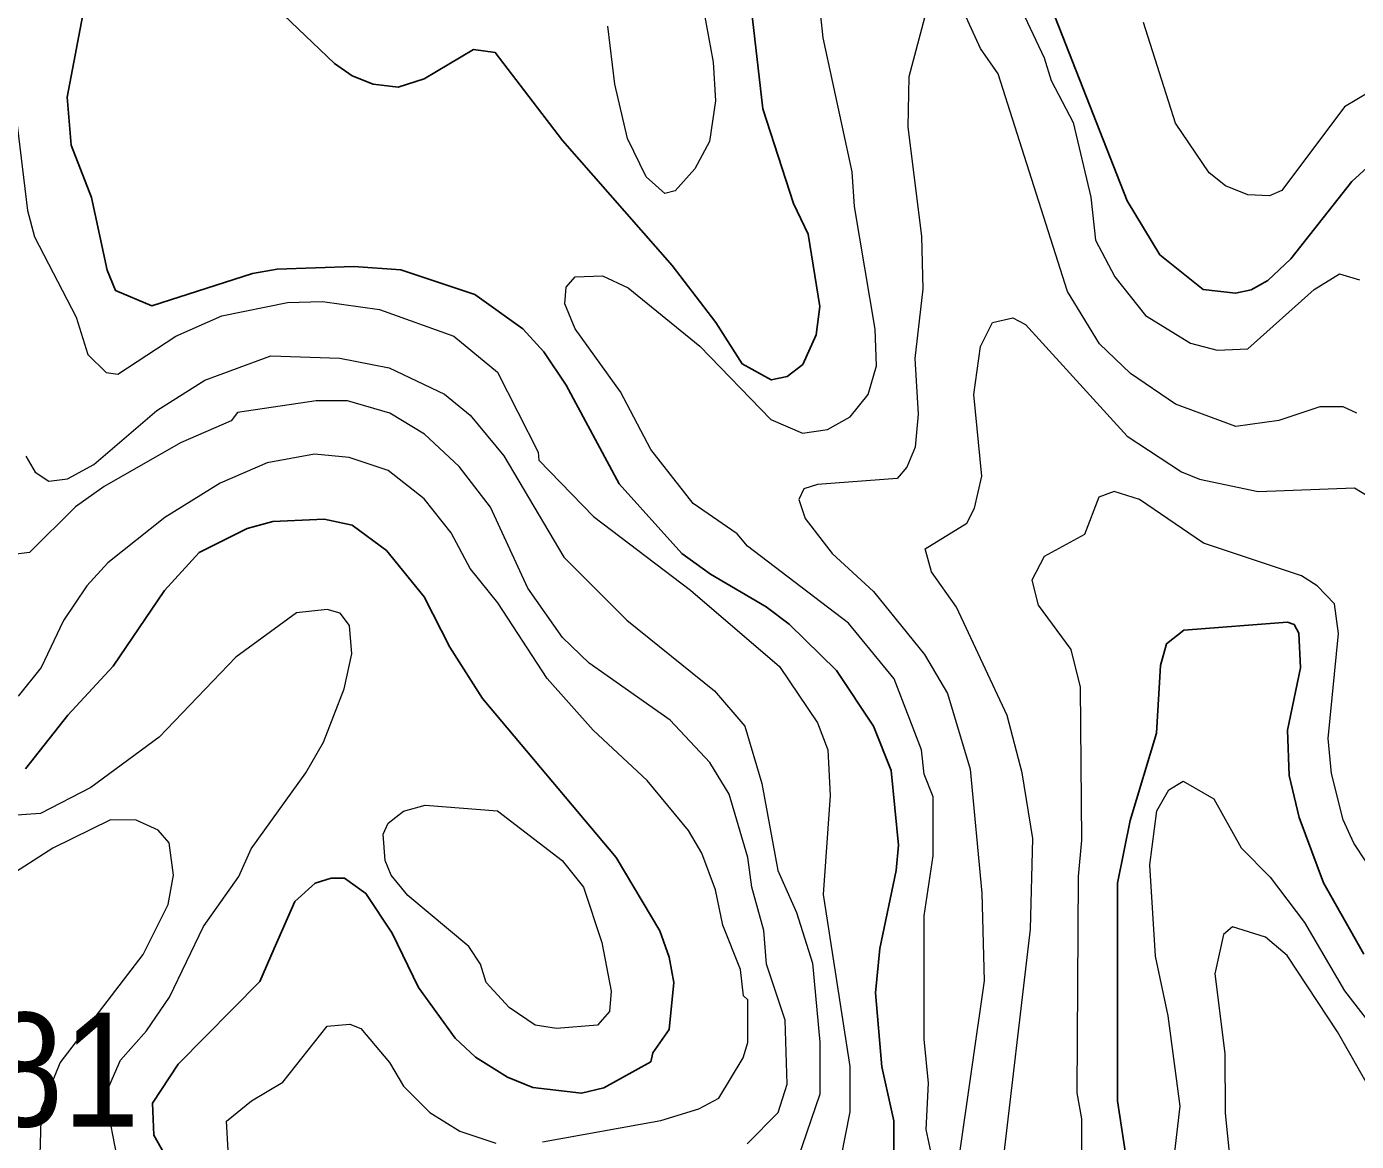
# Model space of a CAD drawing. Extents: x 673.3 to 698.5, y 6984.3 to 7012.3.
# Drawn here: x 677.641 to 678.576, y 6992.571 to 6993.355 of the extents above; entities that cross this region are included whole.
import ezdxf

# ---------------------------------------------------------------- set-up
doc = ezdxf.new("R2010")
doc.units = 0
doc.header["$LTSCALE"] = 0.032
doc.layers.add('1', color=7, linetype='Continuous', lineweight=25)
doc.layers.add('2', color=7, linetype='Continuous', lineweight=13)
doc.layers.add('21', color=7, linetype='Continuous')

msp = doc.modelspace()

# ---------------------------------------------------------------- linework, layer by layer
at = {"layer": '1'}
for points in [[(678.1429, 6993.4381), (678.1591, 6993.297), (678.1805, 6993.2304), (678.1909, 6993.2088), (678.199, 6993.158), (678.1965, 6993.1381), (678.1871, 6993.1172), (678.1762, 6993.1087), (678.1649, 6993.1063), (678.1445, 6993.1176), (678.1259, 6993.1467), (678.0954, 6993.1869), (678.0182, 6993.2747), (677.9709, 6993.3365), (677.9556, 6993.3388), (677.9208, 6993.3181), (677.9026, 6993.3123), (677.8851, 6993.3143), (677.8703, 6993.3202), (677.8579, 6993.3288), (677.8219, 6993.3631)], [(678.584, 6993.2558), (678.5733, 6993.2459), (678.5303, 6993.1914), (678.5142, 6993.1763), (678.5025, 6993.1696), (678.4915, 6993.1673), (678.4686, 6993.1699), (678.4382, 6993.1943), (678.4153, 6993.2322), (678.3528, 6993.3915)], [(677.6827, 6993.373), (677.6698, 6993.3052), (677.6728, 6993.2714), (677.6869, 6993.2345), (677.698, 6993.1834), (677.7039, 6993.1691), (677.7294, 6993.1585), (677.8003, 6993.1812), (677.8176, 6993.1843), (677.8714, 6993.186), (677.9046, 6993.1837), (677.9566, 6993.1663), (677.9903, 6993.1422), (678.005, 6993.126), (678.0208, 6993.1027), (678.058, 6993.0332), (678.102, 6992.9843), (678.1222, 6992.9696), (678.1614, 6992.9467), (678.1775, 6992.9345), (678.2109, 6992.902), (678.2368, 6992.8629), (678.2493, 6992.8316), (678.2544, 6992.7791), (678.2529, 6992.7612), (678.2413, 6992.7064), (678.2382, 6992.6752), (678.2427, 6992.6231), (678.2511, 6992.5853), (678.2513, 6992.544)], [(677.7569, 6992.5289), (677.7308, 6992.5752), (677.73, 6992.5976), (677.748, 6992.6251), (677.8054, 6992.6833), (677.8154, 6992.7065), (677.83, 6992.7394), (677.8442, 6992.7523), (677.8554, 6992.7559), (677.8648, 6992.7559), (677.88, 6992.7452), (677.8984, 6992.7172), (677.917, 6992.679), (677.9428, 6992.6434), (677.9569, 6992.63), (677.9794, 6992.6158), (677.9974, 6992.6086), (678.0316, 6992.6046), (678.0473, 6992.6085), (678.0802, 6992.6268), (678.0818, 6992.633), (678.0931, 6992.6494), (678.0964, 6992.6824), (678.0932, 6992.7004), (678.0865, 6992.7188), (678.0559, 6992.7704), (677.9619, 6992.8823), (677.9389, 6992.9183), (677.9209, 6992.9538), (677.8944, 6992.9864), (677.8703, 6993.0041), (677.8505, 6993.0084), (677.8146, 6993.0068), (677.7965, 6993.0018), (677.7628, 6992.985), (677.7383, 6992.9582), (677.7022, 6992.905), (677.6703, 6992.8705), (677.6405, 6992.8328)], [(678.4156, 6992.5515), (678.4084, 6992.5993), (678.4083, 6992.7524), (678.4173, 6992.7964), (678.4359, 6992.8579), (678.4387, 6992.9055), (678.4428, 6992.9207), (678.455, 6992.9302), (678.528, 6992.936), (678.5326, 6992.9344), (678.536, 6992.9283), (678.537, 6992.9039), (678.528, 6992.8599), (678.5291, 6992.828), (678.5362, 6992.7986), (678.5533, 6992.7527), (678.5817, 6992.7024)]]:
    msp.add_lwpolyline(points, dxfattribs=at)
at = {"layer": '2'}
for points in [[(678.2773, 6992.5627), (678.2739, 6992.5792), (678.2755, 6992.6116), (678.2724, 6992.6426), (678.2724, 6992.7293), (678.2788, 6992.7717), (678.2788, 6992.813), (678.2725, 6992.8291), (678.2707, 6992.8461), (678.2513, 6992.8961), (678.2192, 6992.9352), (678.1483, 6992.9893), (678.141, 6992.998), (678.11, 6993.0193), (678.0802, 6993.0574), (678.0589, 6993.098), (678.0271, 6993.1422), (678.0199, 6993.1599), (678.0207, 6993.1716), (678.0271, 6993.1787), (678.0464, 6993.1794), (678.0644, 6993.1711), (678.1148, 6993.1301), (678.1647, 6993.0784), (678.187, 6993.0689), (678.2045, 6993.0714), (678.2204, 6993.0803), (678.233, 6993.0961), (678.239, 6993.1162), (678.2381, 6993.142), (678.2234, 6993.2283), (678.2218, 6993.2527), (678.2015, 6993.3469), (678.1949, 6993.4091)], [(678.3354, 6993.3788), (678.3569, 6993.3329), (678.3617, 6993.317), (678.3772, 6993.2873), (678.3896, 6993.2348), (678.3929, 6993.2046), (678.4065, 6993.1788), (678.428, 6993.1516), (678.4597, 6993.1322), (678.4786, 6993.1272), (678.5, 6993.1282), (678.5468, 6993.1699), (678.5644, 6993.1809), (678.5786, 6993.1768)], [(678.116, 6993.3746), (678.124, 6993.3299), (678.1257, 6993.3026), (678.1216, 6993.274), (678.1112, 6993.2547), (678.0975, 6993.2393), (678.0901, 6993.2375), (678.0771, 6993.2492), (678.0638, 6993.276), (678.0549, 6993.3143), (678.0501, 6993.3551)], [(678.2728, 6993.3609), (678.2618, 6993.3195), (678.261, 6993.2842), (678.2707, 6993.2071), (678.2715, 6993.1703), (678.2659, 6993.1214), (678.2683, 6993.0822), (678.2662, 6993.0591), (678.2604, 6993.0449), (678.2534, 6993.037), (678.1974, 6993.0328), (678.1878, 6993.0296), (678.1843, 6993.0222), (678.1887, 6993.0088), (678.2078, 6992.9843), (678.2369, 6992.9576), (678.2727, 6992.9133), (678.2889, 6992.8857), (678.3049, 6992.8325), (678.313, 6992.7453), (678.3146, 6992.6837), (678.2967, 6992.5577)], [(678.5766, 6993.0829), (678.5671, 6993.0874), (678.5508, 6993.0874), (678.5218, 6993.0777), (678.4916, 6993.0736), (678.4493, 6993.0893), (678.4176, 6993.1108), (678.3958, 6993.1317), (678.3732, 6993.1684), (678.3244, 6993.3217), (678.3122, 6993.3393), (678.3007, 6993.3645)], [(678.5941, 6993.3139), (678.568, 6993.2983), (678.524, 6993.2395), (678.5152, 6993.2357), (678.5, 6993.2365), (678.4844, 6993.2428), (678.4729, 6993.2519), (678.4491, 6993.287), (678.4267, 6993.3576)], [(677.6339, 6993.2932), (677.6419, 6993.2254), (677.647, 6993.2069), (677.6761, 6993.1504), (677.6844, 6993.1242), (677.6974, 6993.1115), (677.7054, 6993.1104), (677.7463, 6993.1371), (677.7786, 6993.1513), (677.8247, 6993.1608), (677.8494, 6993.1615), (677.8896, 6993.1558), (677.9417, 6993.1371), (677.9724, 6993.1118), (678.0011, 6993.0554), (678.0016, 6993.0499), (678.04, 6993.0103), (678.1081, 6992.9585), (678.1707, 6992.9048), (678.1974, 6992.8651), (678.2048, 6992.8461), (678.2063, 6992.814), (678.2015, 6992.7443), (678.2203, 6992.6234), (678.2202, 6992.5915), (678.2138, 6992.5595)], [(678.3269, 6992.5466), (678.3472, 6992.7201), (678.3488, 6992.7837), (678.3414, 6992.83), (678.3308, 6992.8703), (678.2951, 6992.9465), (678.2777, 6992.9714), (678.2732, 6992.9875), (678.3025, 6993.0055), (678.3078, 6993.0161), (678.313, 6993.0387), (678.3074, 6993.0961), (678.3121, 6993.1299), (678.3205, 6993.1468), (678.3348, 6993.15), (678.3437, 6993.1454), (678.4151, 6993.0668), (678.4534, 6993.0417), (678.4661, 6993.0365), (678.5073, 6993.0279), (678.5751, 6993.0304), (678.5858, 6993.0239)], [(677.6408, 6993.0528), (677.6474, 6993.0414), (677.657, 6993.035), (677.6701, 6993.0367), (677.6887, 6993.0469), (677.733, 6993.0848), (677.7666, 6993.1061), (677.8131, 6993.1232), (677.8616, 6993.1217), (677.8962, 6993.1148), (677.9352, 6993.0963), (677.9533, 6993.0815), (677.9769, 6993.0529), (678.019, 6992.9817), (678.0633, 6992.9373), (678.1251, 6992.8876), (678.1464, 6992.8628), (678.1584, 6992.8225), (678.1697, 6992.7612), (678.1826, 6992.7318), (678.194, 6992.696), (678.199, 6992.6406), (678.199, 6992.6039), (678.1803, 6992.5492)], [(678.148, 6992.5691), (678.1698, 6992.591), (678.1762, 6992.611), (678.1747, 6992.656), (678.1616, 6992.6955), (678.1598, 6992.7191), (678.1514, 6992.7495), (678.1486, 6992.7704), (678.1354, 6992.8149), (678.1218, 6992.8372), (678.0938, 6992.8669), (678.037, 6992.907), (678.0182, 6992.9252), (677.9937, 6992.9599), (677.9676, 6993.0169), (677.9455, 6993.0454), (677.9211, 6993.0681), (677.8967, 6993.083), (677.8671, 6993.0915), (677.845, 6993.0915), (677.7896, 6993.0833), (677.7851, 6993.0776), (677.7496, 6993.0621), (677.696, 6993.0314), (677.6757, 6993.017), (677.6435, 6992.9849), (677.6228, 6992.9824)], [(678.0042, 6992.5704), (678.0874, 6992.5855), (678.1141, 6992.5936), (678.128, 6992.6011), (678.1451, 6992.6295), (678.1485, 6992.6403), (678.1485, 6992.6702), (678.1455, 6992.6732), (678.1433, 6992.6917), (678.1308, 6992.7229), (678.1258, 6992.7476), (678.1162, 6992.7734), (678.1067, 6992.7894), (678.0778, 6992.8245), (678.0397, 6992.86), (678.0075, 6992.8963), (677.9728, 6992.9496), (677.9533, 6992.9736), (677.94, 6992.9987), (677.9209, 6993.0227), (677.8955, 6993.0425), (677.8682, 6993.0517), (677.8438, 6993.054), (677.8104, 6993.048), (677.7775, 6993.0338), (677.7386, 6993.0096), (677.6984, 6992.9776), (677.6837, 6992.9614), (677.6674, 6992.9371), (677.6516, 6992.904), (677.6354, 6992.884)], [(678.592, 6992.7542), (678.5745, 6992.7804), (678.5671, 6992.797), (678.559, 6992.8294), (678.5566, 6992.8542), (678.5638, 6992.928), (678.561, 6992.9488), (678.5489, 6992.9616), (678.5378, 6992.9685), (678.4688, 6992.9916), (678.4238, 6993.0222), (678.406, 6993.0279), (678.3954, 6993.0238), (678.3852, 6992.9977), (678.3569, 6992.9822), (678.3481, 6992.9654), (678.3527, 6992.9478), (678.3756, 6992.9168), (678.3822, 6992.8901), (678.3831, 6992.7825), (678.3807, 6992.757), (678.3798, 6992.605), (678.383, 6992.5866), (678.383, 6992.5195)], [(677.7063, 6992.5535), (677.6967, 6992.6033), (677.7074, 6992.6278), (677.7256, 6992.6486), (677.7418, 6992.6723), (677.7657, 6992.7218), (677.7907, 6992.757), (677.7993, 6992.7764), (677.8378, 6992.8299), (677.8501, 6992.8515), (677.8647, 6992.8891), (677.87, 6992.9137), (677.8684, 6992.9337), (677.8619, 6992.9423), (677.8527, 6992.9448), (677.8312, 6992.9424), (677.7884, 6992.9113), (677.7346, 6992.8551), (677.6866, 6992.8197), (677.6512, 6992.8014), (677.6106, 6992.7985)], [(678.4524, 6992.5956), (678.444, 6992.659), (678.4352, 6992.701), (678.4312, 6992.7652), (678.4361, 6992.8032), (678.4445, 6992.8181), (678.4545, 6992.8241), (678.4762, 6992.8116), (678.4954, 6992.7773), (678.5157, 6992.7566), (678.5398, 6992.7248), (678.5681, 6992.6767), (678.5944, 6992.6425)], [(677.6287, 6992.3204), (677.6493, 6992.3146), (677.6675, 6992.3258), (677.6794, 6992.3603), (677.6794, 6992.396), (677.6714, 6992.443), (677.6649, 6992.4597), (677.6502, 6992.5371), (677.6518, 6992.5937), (677.665, 6992.626), (677.7234, 6992.7022), (677.7409, 6992.7374), (677.7447, 6992.758), (677.7415, 6992.7807), (677.7338, 6992.7896), (677.7185, 6992.7967), (677.7004, 6992.7969), (677.6597, 6992.777), (677.6271, 6992.7558)], [(678.6017, 6992.5798), (678.5632, 6992.6479), (678.5277, 6992.7016), (678.5125, 6992.7144), (678.4893, 6992.7217), (678.4829, 6992.7163), (678.4768, 6992.6886), (678.484, 6992.6326), (678.4841, 6992.5905), (678.489, 6992.5421)], [(677.7838, 6992.5522), (677.7819, 6992.5849), (677.7995, 6992.5993), (677.8216, 6992.6123), (677.8527, 6992.6519), (677.8686, 6992.6533), (677.8764, 6992.6502), (677.8965, 6992.6263), (677.9063, 6992.6097), (677.9249, 6992.5911), (677.9461, 6992.5779), (677.9713, 6992.5694)], [(678.4416, 6992.5032), (678.4524, 6992.5956)]]:
    msp.add_lwpolyline(points, dxfattribs=at)
msp.add_lwpolyline([(677.9806, 6992.6649), (677.9646, 6992.6825), (677.9604, 6992.6955), (677.9522, 6992.7078), (677.9095, 6992.7437), (677.8976, 6992.7579), (677.8934, 6992.7684), (677.8921, 6992.7869), (677.8956, 6992.7945), (677.9064, 6992.8031), (677.9216, 6992.8072), (677.9724, 6992.8033), (678.018, 6992.7684), (678.0329, 6992.7495), (678.0459, 6992.7107), (678.0524, 6992.6765), (678.0513, 6992.662), (678.0429, 6992.6524), (678.014, 6992.6502), (677.9989, 6992.6525)], close=True, dxfattribs=at)

# ---------------------------------------------------------------- texts
at = {"layer": '21', "width": 0.9}
msp.add_text('781', height=0.08, dxfattribs=at).set_placement((677.5599, 6992.5812))

doc.saveas('drawing.dxf')
